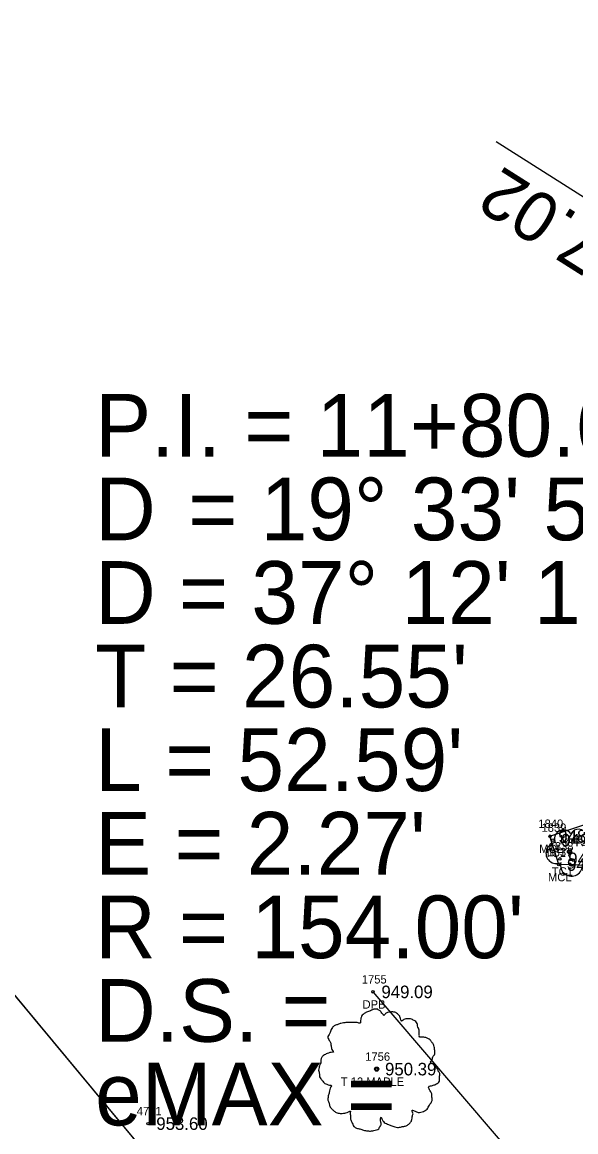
# Model space of a CAD drawing. Extents: x 1575382 to 1578175, y 1099175 to 1101955.
# Drawn here: x 1576354.3 to 1576420.5, y 1099693.2 to 1099826 of the extents above; entities that cross this region are included whole.
import ezdxf

# ---------------------------------------------------------------- set-up
doc = ezdxf.new("R2010")
doc.units = 0
for name, color, linetype in [('RD_EX_Conc', 7, 'Continuous'), ('RD_EX_Conc_txCode', 7, 'Continuous'), ('RD_EX_Driveway', 7, 'Continuous'), ('RD_EX_Driveway_txCode', 7, 'Continuous'), ('RD_EX_RailRoad', 7, 'Continuous'), ('RD_EX_RailRoad_txCode', 7, 'Continuous'), ('RD_EX_TX_Conc_ELEV', 7, 'Continuous'), ('RD_EX_TX_Driveway_ELEV', 7, 'Continuous'), ('RD_EX_TX_RailRoad_ELEV', 7, 'Continuous'), ('RD_EX_TX_VEG_ELEV', 7, 'Continuous'), ('RD_EX_VEG', 7, 'Continuous'), ('RD_EX_VEG_txCode', 7, 'Continuous'), ('RD_HC_Cl', 7, 'Continuous'), ('RD_HC_Data', 7, 'Continuous'), ('RD_SMD_Locator', 7, 'Continuous')]:
    doc.layers.add(name, color=color, linetype=linetype)

msp = doc.modelspace()

# ---------------------------------------------------------------- linework, layer by layer
at = {"layer": 'RD_EX_Conc'}
msp.add_lwpolyline([(1576430.58, 1099733.03), (1576426.79, 1099741.47), (1576439.41, 1099743.35), (1576441.88, 1099737.02), (1576440.97, 1099733.63), (1576421.97, 1099725.07), (1576418.43, 1099725.2), (1576417.38, 1099728.59), (1576430.58, 1099733.03)], dxfattribs=at)
at = {"layer": 'RD_EX_Driveway'}
msp.add_line((1576430.97, 1099669.47), (1576396.23, 1099709.97), dxfattribs=at)
at = {"layer": 'RD_EX_RailRoad'}
msp.add_lwpolyline([(1576586.78, 1099428.1), (1576554.9, 1099466.71), (1576523.69, 1099504.28), (1576490.27, 1099544.77), (1576459.31, 1099582.09), (1576445.84, 1099598.34), (1576409.99, 1099641.44), (1576367.44, 1099692.66), (1576334.67, 1099732.08), (1576298.68, 1099775.46), (1576256.76, 1099825.95)], dxfattribs=at)
at = {"layer": 'RD_EX_VEG'}
for centre, radius in [((1576419.72, 1099726.73), 0.25), ((1576396.66, 1099700.73), 0.25), ((1576396.64, 1099700.71), 0.0001)]:
    msp.add_circle(centre, radius, dxfattribs=at)
for centre, radius, start, end in [((1576419, 1099728.27), 1.08, 34.9763, 204.756), ((1576420.76, 1099728.43), 0.995, 308.7626, 152.0467), ((1576418.16, 1099726.57), 1.26, 96.4518, 294.734), ((1576419.96, 1099725.13), 1.32, 166.8827, 5.7589)]:
    msp.add_arc(centre, radius, start, end, dxfattribs=at)
for points in [[(1576396.79, 1099707.89), (1576396.49, 1099707.92), (1576396.16, 1099707.82), (1576395.91, 1099707.72), (1576395.69, 1099707.64), (1576395.46, 1099707.54), (1576395.16, 1099707.37), (1576394.94, 1099707.17), (1576394.81, 1099706.92), (1576394.76, 1099706.7), (1576394.71, 1099706.42), (1576394.71, 1099706.25), (1576394.59, 1099706.22), (1576394.44, 1099706.25), (1576394.19, 1099706.32), (1576393.94, 1099706.32), (1576393.69, 1099706.32), (1576393.34, 1099706.3), (1576392.99, 1099706.3), (1576392.71, 1099706.25), (1576392.39, 1099706.2), (1576392.01, 1099706.07), (1576391.67, 1099705.95), (1576391.37, 1099705.7), (1576391.12, 1099705.22), (1576390.99, 1099704.87), (1576390.84, 1099704.62), (1576390.99, 1099704.17), (1576391.17, 1099703.82), (1576391.19, 1099703.62), (1576391.27, 1099703.2), (1576391.37, 1099702.97), (1576391.49, 1099702.77), (1576391.42, 1099702.75), (1576391.04, 1099702.7), (1576390.74, 1099702.6), (1576390.32, 1099702.37), (1576390.09, 1099702.15), (1576389.99, 1099701.82), (1576389.97, 1099701.47), (1576389.87, 1099701.27), (1576389.79, 1099701), (1576389.77, 1099700.92), (1576389.72, 1099700.6), (1576389.82, 1099700.15), (1576389.84, 1099699.8), (1576389.97, 1099699.57), (1576390.12, 1099699.4), (1576390.29, 1099699.15), (1576390.69, 1099698.92), (1576391.02, 1099698.82), (1576391.22, 1099698.8), (1576391.04, 1099698.3), (1576390.99, 1099697.95), (1576390.87, 1099697.55), (1576390.87, 1099697.47), (1576390.82, 1099697), (1576390.97, 1099696.67), (1576391.04, 1099696.3), (1576391.22, 1099696.07), (1576391.49, 1099695.77), (1576391.81, 1099695.55), (1576392.31, 1099695.43), (1576392.71, 1099695.45), (1576393.29, 1099695.62), (1576393.54, 1099695.7), (1576393.51, 1099695.53), (1576393.54, 1099695.15), (1576393.54, 1099694.73), (1576393.69, 1099694.4), (1576393.79, 1099694.13), (1576393.94, 1099693.88), (1576394.26, 1099693.65), (1576394.66, 1099693.58), (1576395.09, 1099693.43), (1576395.54, 1099693.35), (1576396.04, 1099693.33), (1576396.64, 1099693.48), (1576396.91, 1099693.6), (1576397.01, 1099693.78), (1576397.21, 1099694.15), (1576397.16, 1099694.38), (1576397.19, 1099694.98), (1576397.29, 1099694.8), (1576397.46, 1099694.45), (1576397.96, 1099694.15), (1576398.36, 1099693.98), (1576398.84, 1099693.83), (1576399.14, 1099693.75), (1576399.61, 1099693.83), (1576399.99, 1099693.9), (1576400.36, 1099694.03), (1576400.66, 1099694.3), (1576400.84, 1099694.58), (1576400.89, 1099694.85), (1576400.96, 1099695.23), (1576401.01, 1099695.4)], [(1576401.01, 1099695.4), (1576400.94, 1099695.58), (1576400.89, 1099695.82), (1576400.96, 1099695.8), (1576401.14, 1099695.75), (1576401.41, 1099695.62), (1576401.64, 1099695.55), (1576401.96, 1099695.58), (1576402.24, 1099695.67), (1576402.69, 1099695.95), (1576402.96, 1099696.42), (1576403.23, 1099696.82), (1576403.31, 1099697.15), (1576403.26, 1099697.37), (1576403.23, 1099697.87), (1576403.04, 1099698.12), (1576402.99, 1099698.25), (1576402.89, 1099698.65), (1576402.96, 1099698.7), (1576403.23, 1099698.75), (1576403.61, 1099698.87), (1576403.88, 1099699), (1576404.11, 1099699.17), (1576404.18, 1099699.4), (1576404.16, 1099699.8), (1576404.21, 1099700.2), (1576404.13, 1099700.35), (1576404.03, 1099700.5), (1576403.96, 1099700.7), (1576403.81, 1099700.85), (1576403.71, 1099701), (1576403.61, 1099701.1), (1576403.48, 1099701.25), (1576403.31, 1099701.37), (1576403.16, 1099701.42), (1576403.11, 1099701.57), (1576403.26, 1099701.77), (1576403.31, 1099701.87), (1576403.33, 1099702.1), (1576403.56, 1099702.45), (1576403.61, 1099702.85), (1576403.56, 1099703.27), (1576403.51, 1099703.55), (1576403.36, 1099703.82), (1576403.16, 1099704.07), (1576403.04, 1099704.25), (1576402.86, 1099704.37), (1576402.54, 1099704.5), (1576402.29, 1099704.55), (1576401.94, 1099704.55), (1576401.74, 1099704.6), (1576401.76, 1099704.65), (1576401.76, 1099704.8), (1576401.76, 1099705.07), (1576401.69, 1099705.52), (1576401.54, 1099706.02), (1576401.54, 1099706.05), (1576401.44, 1099706.3), (1576401.21, 1099706.5), (1576401.04, 1099706.6), (1576400.84, 1099706.72), (1576400.59, 1099706.75), (1576400.29, 1099706.75), (1576400.01, 1099706.7), (1576399.81, 1099706.6), (1576399.64, 1099706.47), (1576399.56, 1099706.62), (1576399.46, 1099706.92), (1576399.41, 1099707.07), (1576399.26, 1099707.24), (1576399.04, 1099707.44), (1576398.59, 1099707.57), (1576397.96, 1099707.49), (1576397.66, 1099707.29), (1576397.51, 1099707.12), (1576397.46, 1099707.24), (1576397.26, 1099707.44), (1576397.16, 1099707.62), (1576396.99, 1099707.74), (1576396.84, 1099707.84), (1576396.74, 1099707.89)]]:
    msp.add_spline(points, degree=3, dxfattribs=at)
at = {"layer": 'RD_HC_Cl'}
msp.add_line((1576594.9, 1099418.51), (1576256.8, 1099825.98), dxfattribs=at)
at = {"layer": 'RD_HC_Data'}
msp.add_line((1576509.38, 1099749.23), (1576410.93, 1099811.65), dxfattribs=at)
at = {"layer": 'RD_SMD_Locator'}
for centre in [(1576417.38, 1099728.59), (1576417.72, 1099728.12), (1576418.57, 1099725.88), (1576419.72, 1099726.73), (1576418.43, 1099725.2), (1576396.23, 1099709.97), (1576396.66, 1099700.73), (1576369.31, 1099694.21)]:
    msp.add_circle(centre, 0.15, dxfattribs=at)

# ---------------------------------------------------------------- texts
at = {"layer": 'RD_EX_Conc_txCode'}
for s, p in [('1840', (1576415.99, 1099729.59)), ('1839', (1576416.37, 1099729.12)), ('MCL', (1576416.09, 1099726.59)), ('TC1', (1576416.76, 1099726.12)), ('1837', (1576417.08, 1099726.2)), ('1838', (1576417.22, 1099726.88)), ('TC1', (1576417.61, 1099723.88)), ('MCL', (1576417.14, 1099723.2))]:
    msp.add_text(s, height=1, dxfattribs=at).set_placement(p)
at = {"layer": 'RD_EX_Driveway_txCode'}
for s, p in [('1755', (1576394.88, 1099710.97)), ('DPB', (1576394.97, 1099707.97))]:
    msp.add_text(s, height=1, dxfattribs=at).set_placement(p)
at = {"layer": 'RD_EX_RailRoad_txCode'}
msp.add_text('4791', height=1, dxfattribs=at).set_placement((1576367.97, 1099695.21))
at = {"layer": 'RD_EX_TX_Conc_ELEV'}
for s, p in [('948.62', (1576418.38, 1099727.84)), ('949.12', (1576418.72, 1099727.37)), ('948.74', (1576419.43, 1099724.45)), ('949.21', (1576419.57, 1099725.13))]:
    msp.add_text(s, height=1.5, dxfattribs=at).set_placement(p)
at = {"layer": 'RD_EX_TX_Driveway_ELEV'}
msp.add_text('949.09', height=1.5, dxfattribs=at).set_placement((1576397.23, 1099709.22))
at = {"layer": 'RD_EX_TX_RailRoad_ELEV'}
msp.add_text('953.60', height=1.5, dxfattribs=at).set_placement((1576370.31, 1099693.46))
at = {"layer": 'RD_EX_TX_VEG_ELEV'}
msp.add_text('950.39', height=1.5, dxfattribs=at).set_placement((1576397.66, 1099699.98))
at = {"layer": 'RD_EX_VEG_txCode'}
for s, p in [('1843', (1576418.37, 1099727.73)), ('S', (1576419.41, 1099724.73)), ('1756', (1576395.29, 1099701.73)), ('T 12 MAPLE', (1576392.37, 1099698.73))]:
    msp.add_text(s, height=1, dxfattribs=at).set_placement(p)
at = {"layer": 'RD_HC_Data'}
msp.add_text('PC=11+77.02', height=6, rotation=147.6244, dxfattribs=at).set_placement((1576453.41, 1099782.34))
for s, p in [('P.I. = 11+80.60', (1576363, 1099774)), ('D', (1576363, 1099764)), ('    = 19%%d 33\' 59" (RT)', (1576363, 1099764)), ('D = 37%%d 12\' 18"', (1576363, 1099754)), ("T = 26.55'", (1576363, 1099744)), ("L = 52.59'", (1576363, 1099734)), ("E = 2.27'", (1576363, 1099724)), ("R = 154.00'", (1576363, 1099714)), ('D.S. = ', (1576363, 1099704)), ('eMAX = ', (1576363, 1099694))]:
    msp.add_text(s, height=7.5, dxfattribs=at).set_placement(p)

doc.saveas('drawing.dxf')
